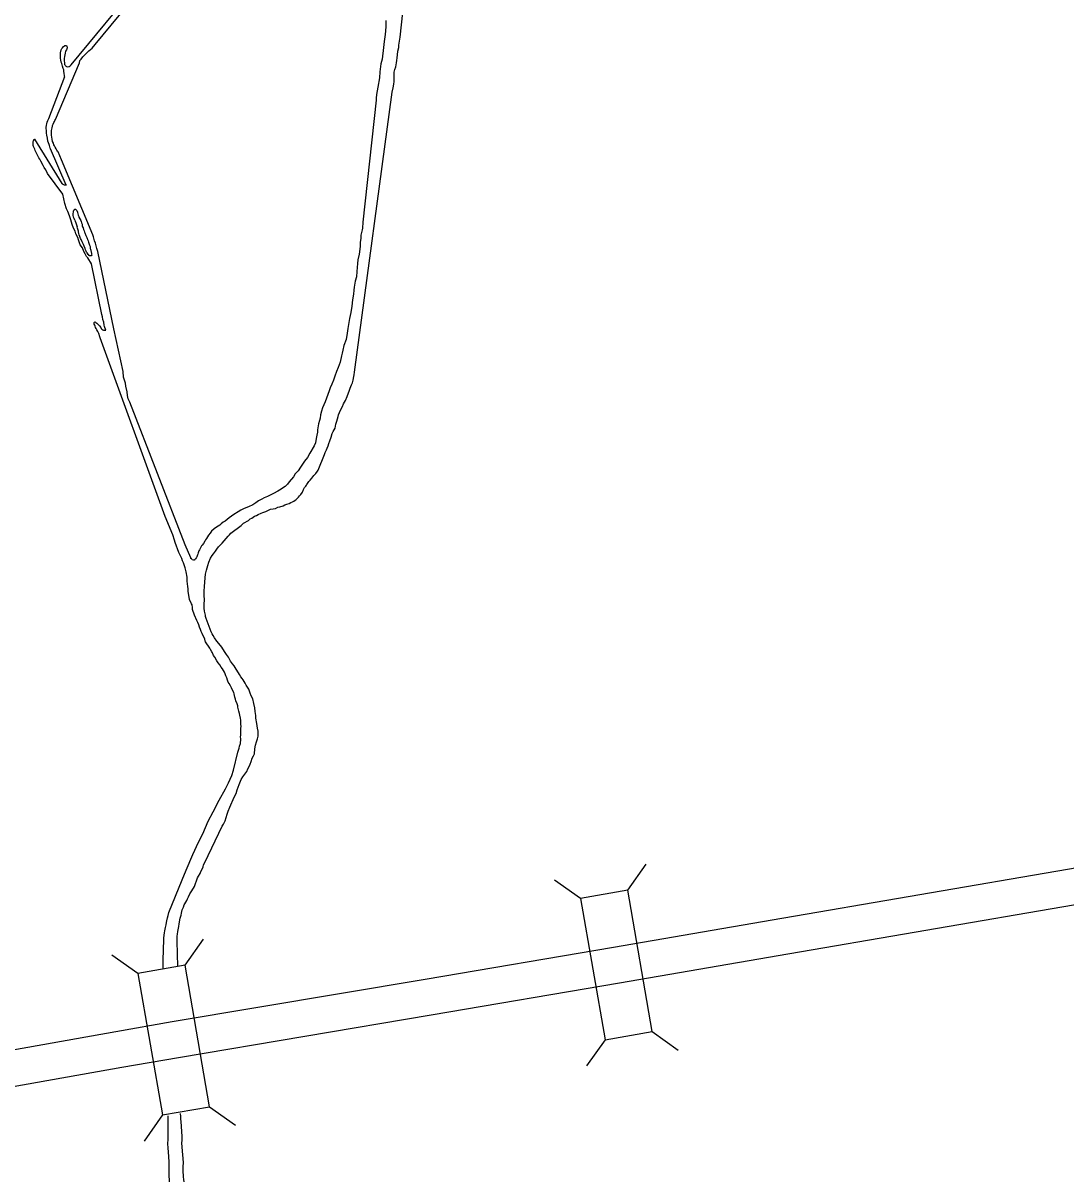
# Model space of a CAD drawing. Extents: x 1720274 to 1751788, y 372074 to 391887.
# Drawn here: x 1722222 to 1723587, y 385389 to 386894 of the extents above; entities that cross this region are included whole.
import ezdxf

# ---------------------------------------------------------------- set-up
doc = ezdxf.new("R2010")
doc.units = 0
for name, color, linetype in [('Level 15', 7, 'Continuous'), ('Level 20', 7, 'Continuous'), ('Level 9', 7, 'Continuous')]:
    doc.layers.add(name, color=color, linetype=linetype)

msp = doc.modelspace()

# ---------------------------------------------------------------- linework, layer by layer
at = {"layer": 'Level 15'}
for points in [[(1721720.5, 385257.5), (1721778.4, 385313.4), (1721946.3, 385472.8), (1721959, 385483.1), (1721986.2, 385499.5), (1722001.7, 385507.8), (1722018.2, 385514.2), (1722060.9, 385525), (1722081.7, 385528.9), (1722121.6, 385536.2), (1722125.2, 385536.4), (1722343.5, 385575), (1722417.6, 385587.9), (1722748.3, 385643.5), (1722994.5, 385685.3), (1723202.1, 385721.1), (1723588.5, 385787.4), (1723704, 385807.3)], [(1721753.4, 385223.4), (1721811.2, 385279.1), (1721977.7, 385437.2), (1721986.3, 385444.2), (1722009.7, 385458.3), (1722021.5, 385464.6), (1722032.6, 385468.9), (1722071.1, 385478.7), (1722090.3, 385482.3), (1722127.1, 385489), (1722130.5, 385489.2), (1722351.7, 385528.3), (1722425.5, 385541.1), (1722756.2, 385596.8), (1723002.5, 385638.6), (1723210.1, 385674.4), (1723596.5, 385740.7), (1723712, 385760.6)]]:
    msp.add_lwpolyline(points, dxfattribs=at)
at = {"layer": 'Level 20'}
for p, q in [((1723013.4, 385759.7), (1723037.4, 385793.8)), ((1722951.7, 385749.1), (1722917.6, 385773.1)), ((1722434.2, 385661.6), (1722458.2, 385695.7)), ((1722372.5, 385650.9), (1722338.4, 385674.9)), ((1723045.3, 385574.8), (1723079.4, 385550.7)), ((1722983.7, 385564.1), (1722959.6, 385530)), ((1722466.3, 385476.6), (1722500.4, 385452.6)), ((1722404.6, 385465.9), (1722380.6, 385431.8))]:
    msp.add_line(p, q, dxfattribs=at)
for points in [[(1723045.3, 385574.8), (1723013.4, 385759.7), (1722951.7, 385749.1), (1722983.7, 385564.1)], [(1722372.5, 385650.9), (1722404.6, 385465.9), (1722466.3, 385476.6), (1722434.2, 385661.6)]]:
    msp.add_lwpolyline(points, close=True, dxfattribs=at)
at = {"layer": 'Level 9'}
for points in [[(1722616.8, 386329.5), (1722617.6, 386332), (1722618.3, 386333.7), (1722619.3, 386335.8), (1722620.2, 386337.9), (1722621.6, 386341), (1722622.4, 386343.9), (1722623.7, 386347.4), (1722625.3, 386352.1), (1722626.8, 386356.9), (1722628.2, 386359.8), (1722630.4, 386363.8), (1722631.5, 386369.2), (1722632.9, 386373.2), (1722633.7, 386376), (1722634.5, 386379.4), (1722635, 386381.3), (1722636.1, 386384.5), (1722637.7, 386387.6), (1722640, 386392.3), (1722641.7, 386395.6), (1722644, 386400.3), (1722646.1, 386405.5), (1722648.1, 386410.2), (1722648.9, 386412.4), (1722650.2, 386416.2), (1722652, 386420.5), (1722653.3, 386423.4), (1722654.1, 386426.7), (1722655.1, 386431.5), (1722655.4, 386433.5), (1722655.9, 386437.2), (1722705.3, 386803.2), (1722706.6, 386809.1), (1722707.3, 386813.8), (1722707.9, 386817.4), (1722708, 386820.6), (1722708, 386824.3), (1722707.9, 386829.3), (1722708.8, 386832.9), (1722709.9, 386836.3), (1722710.9, 386841.5), (1722711.2, 386844.7), (1722711.8, 386848.2), (1722712.3, 386852.2), (1722712.8, 386856.9), (1722713.7, 386861.7), (1722714, 386864.7), (1722714.7, 386870.1), (1722715.7, 386875.1), (1722765.2, 387334.5)], [(1722434.6, 386211.2), (1722361.8, 386398), (1722360, 386402.5), (1722358.9, 386406.8), (1722358.5, 386411.7), (1722356.8, 386419), (1722356.2, 386422.8), (1722355.2, 386426.9), (1722353.9, 386430.6), (1722353.2, 386438.2), (1722341.3, 386493.9), (1722320.3, 386594.9), (1722318.7, 386599.1), (1722316.9, 386606), (1722316, 386609), (1722314.6, 386614), (1722313.9, 386615.5), (1722313.4, 386616.8), (1722272.8, 386714.9), (1722268.1, 386725.3), (1722267.3, 386726.4), (1722266.6, 386727.6), (1722265.7, 386729.3), (1722264.5, 386731.4), (1722263.5, 386733), (1722262.8, 386734.7), (1722262, 386736.7), (1722261, 386739), (1722260.3, 386741.9), (1722259.6, 386747.2), (1722259.5, 386748.3), (1722259.6, 386749.6), (1722259.4, 386751.3), (1722259.6, 386753.4), (1722259.8, 386754.8), (1722260.4, 386756.9), (1722260.7, 386758.8), (1722261, 386759.8), (1722261.7, 386761.6), (1722262.4, 386763.5), (1722263.3, 386765.2), (1722264.1, 386766.5), (1722264.9, 386767.8), (1722296, 386841.7), (1722296.8, 386844.9), (1722298.3, 386846.7), (1722300.7, 386849.4), (1722302.3, 386851.4), (1722305.8, 386854.7), (1722308.3, 386857.2), (1722312.7, 386861.1), (1722316.8, 386865.6), (1722381.5, 386944.4)], [(1722280.8, 386836.5), (1722280.9, 386836.5), (1722282.5, 386837), (1722283.9, 386837.9), (1722285.1, 386839.2), (1722375.4, 386948.7)], [(1722697, 386897.1), (1722696.8, 386889), (1722695.9, 386878.8), (1722694.6, 386869.4), (1722693.9, 386861.6), (1722691.9, 386846.4), (1722690.3, 386840.6), (1722689.2, 386830.1), (1722688.8, 386822.3), (1722686.6, 386810), (1722684.9, 386800.2), (1722684.3, 386795.5), (1722684.2, 386792.9), (1722666.9, 386633.3), (1722666.3, 386625.7), (1722666, 386623.4), (1722665.6, 386621.5), (1722664.3, 386616.5), (1722664, 386611.9), (1722663.3, 386607.1), (1722663.3, 386601.6), (1722661.8, 386591.3), (1722660.4, 386584), (1722659.8, 386579.5), (1722658.8, 386568.7), (1722658.4, 386562), (1722656.8, 386556.2), (1722655.6, 386548.5), (1722655.1, 386544.5), (1722654.6, 386539), (1722653.4, 386531.8), (1722652.3, 386523.3), (1722651.1, 386515.3), (1722649.3, 386507.4), (1722647.3, 386494.5), (1722646.2, 386488.3)], [(1722274.3, 386669.9), (1722254.4, 386697.1), (1722252.1, 386701.6), (1722250, 386705), (1722248.5, 386707.5), (1722245.8, 386713), (1722244.1, 386715.6), (1722242.9, 386717.6), (1722241, 386721.8), (1722239.4, 386724.6), (1722238.3, 386726.9), (1722237.9, 386728.7), (1722237, 386730.7), (1722236, 386732.5), (1722235.6, 386733.4), (1722235.4, 386735.3), (1722235.4, 386737.2), (1722235.5, 386738.7), (1722235.8, 386739.6), (1722236.2, 386740.3), (1722236.4, 386740.6), (1722236.5, 386741.1), (1722236.7, 386741.3), (1722236.8, 386741.6), (1722236.8, 386741.8), (1722237.1, 386741.9), (1722237.3, 386741.9), (1722273.1, 386683.8), (1722273.6, 386683.5), (1722274.1, 386683.4), (1722274.4, 386683.1), (1722275.2, 386682.7), (1722275.4, 386682.7), (1722276.3, 386682.3), (1722277.3, 386682.1), (1722278.1, 386682), (1722278.6, 386682.1), (1722278.9, 386681.9), (1722258.1, 386729.4), (1722257.9, 386730.3), (1722256.8, 386733.4), (1722256.3, 386735), (1722255.5, 386737), (1722254.9, 386739.2), (1722254.1, 386743), (1722253.4, 386747), (1722253, 386749.7), (1722252.9, 386752.1), (1722252.4, 386757.3), (1722252.8, 386760.2), (1722253.3, 386762.1), (1722254, 386764.2), (1722254.8, 386766.1), (1722256.1, 386768.9), (1722276.9, 386823.7), (1722276.7, 386823.7), (1722276.4, 386825.5), (1722276.2, 386827.2), (1722275.8, 386831.4), (1722275.5, 386832.5), (1722274.7, 386834.4), (1722273.9, 386837.2), (1722273, 386841), (1722272.4, 386842.4), (1722271.8, 386845.7), (1722271.4, 386847.2), (1722271.5, 386850.9), (1722271.1, 386851.8), (1722271.2, 386853.4), (1722271.3, 386855), (1722272.2, 386858.9), (1722273.1, 386860.3), (1722273.8, 386861.3), (1722274.7, 386862.6), (1722275.3, 386863), (1722276.4, 386863.8), (1722277, 386864.2), (1722277.3, 386864.2), (1722278.4, 386864.4), (1722278.9, 386864.4), (1722279.2, 386864.4), (1722279, 386864.4), (1722279.2, 386864.3), (1722279.6, 386863.4), (1722279.7, 386862.9), (1722280.1, 386862), (1722280.2, 386861.2), (1722279.7, 386860), (1722279, 386858.6), (1722278, 386857.1), (1722277.3, 386854.5), (1722277, 386852.3), (1722276.6, 386850), (1722276.1, 386847.3), (1722276.3, 386844.2), (1722276.4, 386841.9), (1722276.7, 386839.7), (1722277.8, 386838.2), (1722278.5, 386837.4), (1722279.2, 386837), (1722280.8, 386836.5)], [(1722483.1, 386049.1), (1722481.5, 386051.4), (1722479.6, 386054.6), (1722477.6, 386056.9), (1722475.7, 386059.8), (1722473, 386064.4), (1722471.6, 386066.9), (1722470.3, 386070), (1722469.1, 386071.7), (1722467.7, 386074.4), (1722466.8, 386076.5), (1722461.2, 386084.6), (1722460.6, 386086), (1722460.1, 386088), (1722459.5, 386089.2), (1722458.1, 386092.2), (1722456.5, 386095.3), (1722455.4, 386098.2), (1722454.5, 386100.7), (1722453.2, 386103.7), (1722452.1, 386106.9), (1722450.9, 386109.7), (1722449.6, 386112.5), (1722446.4, 386119.3), (1722444.2, 386127), (1722443.9, 386129.5), (1722443.4, 386133), (1722442.5, 386134.4), (1722440.2, 386139.9), (1722438.5, 386151), (1722438.2, 386154), (1722437.7, 386157.1), (1722437.4, 386160.3), (1722436.9, 386163.7), (1722436.9, 386166.9), (1722436.8, 386169.1), (1722435.6, 386176), (1722434.6, 386181.4), (1722433.3, 386185.1), (1722432, 386188), (1722431.1, 386190.7), (1722430, 386193.7), (1722426.1, 386201.5), (1722421.4, 386214.3), (1722420.4, 386217.7), (1722418.2, 386224.3), (1722408.4, 386248.4), (1722323.4, 386482.2), (1722322.9, 386483.6), (1722321.4, 386487.6), (1722320.3, 386490.3), (1722318.9, 386492.4), (1722317.9, 386494.1), (1722317.2, 386495.7), (1722316.6, 386497.5), (1722316.1, 386498.6), (1722315.4, 386499.8), (1722315.3, 386502.1), (1722315.6, 386502.2), (1722315.9, 386502.6), (1722316.5, 386502.9), (1722317.2, 386502.5), (1722317.5, 386502.3), (1722318.8, 386501.3), (1722319.8, 386500.2), (1722321.5, 386498.6), (1722322.3, 386497.7), (1722324, 386495.4), (1722324.5, 386494.4), (1722325.4, 386493.4), (1722326.5, 386492.5), (1722327.5, 386492.2), (1722328.1, 386492.1), (1722329.4, 386492), (1722330.5, 386492.1), (1722329, 386497), (1722328.6, 386498.6), (1722327.9, 386502.4), (1722326.9, 386506.1), (1722326.1, 386509.6), (1722325.6, 386512.6), (1722311.7, 386578.9), (1722307, 386586.5), (1722305.3, 386588.6), (1722303.6, 386592), (1722302, 386595.2), (1722299.9, 386599.6), (1722297, 386603.7), (1722296.3, 386606.4), (1722295, 386610.3), (1722293.8, 386613.5), (1722291.5, 386618.3), (1722290.4, 386621.5), (1722288.3, 386625.3), (1722286.4, 386630.4), (1722285, 386636.4), (1722283.2, 386641.7), (1722280.7, 386647.1), (1722279.2, 386650.8), (1722277.1, 386657.6), (1722274.3, 386669.9)], [(1722290.2, 386635.8), (1722289.3, 386638.2), (1722288.5, 386640.1), (1722288, 386642.3), (1722288, 386643.2), (1722288.1, 386644.8), (1722288.3, 386646.6), (1722288.5, 386648), (1722288.5, 386648.3), (1722289, 386649), (1722289.5, 386650.1), (1722289.8, 386650.3), (1722290, 386650.3), (1722290.1, 386650.5), (1722290.6, 386650.3), (1722291.3, 386650.2), (1722291.9, 386649.4), (1722292.8, 386648.4), (1722293.7, 386646.4), (1722293.7, 386646), (1722294.1, 386644.2), (1722294.3, 386642.7), (1722294.7, 386641.7), (1722295.1, 386640.7), (1722295.3, 386639.8)], [(1722290.2, 386635.8), (1722291.7, 386631.3), (1722293.1, 386627.3)], [(1722297.7, 386635.5), (1722298.4, 386634.2), (1722299, 386632.5), (1722299.5, 386630.8), (1722299.8, 386628.6), (1722300.2, 386627.3), (1722300.9, 386625.8), (1722301.3, 386623.6), (1722302.2, 386622.1), (1722302.7, 386620.3), (1722303.1, 386619.4), (1722303.6, 386618.3), (1722304, 386617.4), (1722304.4, 386616), (1722304.9, 386614.9), (1722305.8, 386613.4), (1722306.2, 386612), (1722306.5, 386611.3), (1722306.7, 386610.6), (1722307.4, 386608.8), (1722308, 386607.1), (1722308.5, 386605.7), (1722308.8, 386604.8), (1722309.3, 386603.2), (1722309.8, 386602.3), (1722310, 386601.7), (1722310.1, 386599.8), (1722310.2, 386598.8), (1722310.5, 386597.9), (1722310.9, 386596.8), (1722311.1, 386595.9), (1722311.3, 386595.2), (1722311.5, 386594.2), (1722311.9, 386593.4), (1722311.9, 386592.6), (1722312, 386591.3), (1722312.1, 386589.6), (1722311.9, 386589.6), (1722311.4, 386589.2), (1722311, 386589.2), (1722310.3, 386589.2), (1722309.9, 386589.2), (1722309.4, 386589.4), (1722308.7, 386589.7), (1722308, 386591), (1722307.4, 386591.4), (1722307.4, 386591.2), (1722306, 386593.1), (1722305.5, 386594), (1722304.8, 386595.6), (1722304.1, 386597.1), (1722303.7, 386599.1), (1722302.4, 386601.8), (1722301.5, 386604.1), (1722299.6, 386607.5), (1722298.5, 386610.5), (1722297.6, 386612.2), (1722296.7, 386614.5), (1722295.8, 386617), (1722295.3, 386618.4), (1722295, 386620.6), (1722294.8, 386621.8), (1722293.8, 386624.3), (1722293.6, 386625.6), (1722293.1, 386627.3)], [(1722295.3, 386639.8), (1722297.7, 386635.5)], [(1722646.2, 386488.3), (1722644.8, 386479.9), (1722642.1, 386472), (1722640.7, 386465.9), (1722639.8, 386462.1), (1722639, 386458.6), (1722637.2, 386450.2), (1722634.7, 386443.4), (1722632.4, 386438.1), (1722630.2, 386431.8), (1722628.3, 386426.9), (1722626.2, 386421.6), (1722624.2, 386416.9), (1722622.8, 386413), (1722617.7, 386398.2), (1722615.9, 386394.6), (1722614, 386390.4), (1722612.8, 386386.2), (1722611.6, 386381.2), (1722610.8, 386377), (1722610, 386373.8), (1722608.9, 386369.5), (1722607.7, 386362), (1722607.4, 386358.9), (1722606.8, 386354.9), (1722605.9, 386350.6), (1722604.8, 386345), (1722603, 386340.8), (1722597.6, 386331.5), (1722594.3, 386325.8), (1722590.5, 386321), (1722587.2, 386315.7), (1722585.4, 386312.9), (1722582.2, 386308.3), (1722578.3, 386304.2), (1722576.1, 386300.4), (1722570.6, 386293.8), (1722568.4, 386290.8), (1722567, 386289.5), (1722565.2, 386287.6), (1722561.9, 386285.4), (1722560, 386284.2), (1722555.7, 386281.8), (1722549.9, 386278.6), (1722545.6, 386276.3), (1722542.3, 386274.6), (1722537.9, 386272.8), (1722534.5, 386271), (1722530.3, 386268.9), (1722527, 386266.5), (1722522.8, 386263.7), (1722517.3, 386261.1), (1722511.5, 386259), (1722507.1, 386256.6), (1722503.7, 386254.4), (1722498.2, 386251.1), (1722492.1, 386246.6), (1722489.5, 386244.7), (1722486.9, 386242.4), (1722484.2, 386241), (1722481.7, 386239), (1722479.8, 386237.3), (1722475.3, 386234.5), (1722472.3, 386232.3), (1722469, 386229.1), (1722466.9, 386226.6), (1722465, 386224), (1722463.6, 386222), (1722462.2, 386219.6), (1722461, 386217.9), (1722460, 386216.1), (1722458.2, 386213.3), (1722456.8, 386210.9), (1722455.9, 386209.9), (1722454.8, 386208.4), (1722453, 386205), (1722452.1, 386203.5), (1722451.3, 386201.1), (1722450.9, 386199.3), (1722450.6, 386198.2), (1722450.2, 386196.9), (1722449.6, 386195.8), (1722449.1, 386194.9), (1722448.8, 386194.3), (1722448.2, 386193.3), (1722447.4, 386192.6), (1722446.4, 386191.6), (1722446.4, 386191.5), (1722445.3, 386191.3), (1722443.4, 386192), (1722443, 386192.7), (1722443, 386193), (1722442.5, 386193.3), (1722442, 386193.6), (1722442, 386193.9), (1722441.8, 386194.3), (1722434.6, 386211.2)], [(1722524.4, 386003.8), (1722522.7, 386009.9), (1722520.9, 386014.1), (1722519.5, 386017.5), (1722517.8, 386022.6), (1722514.2, 386028.1), (1722513, 386030.3), (1722511.4, 386032.6), (1722510.2, 386034.8), (1722508.8, 386036.7), (1722507.1, 386039), (1722505.6, 386041.8), (1722499.6, 386051), (1722498.5, 386053.2), (1722496.5, 386055.6), (1722493.9, 386059.4), (1722491, 386064.5), (1722488.4, 386068.2), (1722485.7, 386071.9), (1722482.2, 386077.6), (1722478.5, 386082.3), (1722476, 386085.6), (1722472.9, 386089.6), (1722471, 386092.8), (1722469.7, 386095), (1722468.4, 386097.6), (1722462, 386114.9), (1722461.2, 386117.7), (1722461, 386119.6), (1722459.8, 386124.6), (1722459.4, 386128.7), (1722459.3, 386133.6), (1722459.5, 386140), (1722459.4, 386144.6), (1722459.1, 386150.9), (1722459.7, 386157.1), (1722460.2, 386162.5), (1722460.5, 386168.3), (1722460.9, 386173), (1722462.2, 386178.3), (1722464.1, 386184.5), (1722465.2, 386188.8), (1722467.6, 386194), (1722469.6, 386197.3), (1722471.4, 386199.7), (1722474.2, 386203.2), (1722475.7, 386205.8), (1722478.1, 386208.6), (1722480.6, 386211.5), (1722482.7, 386213.8), (1722485.4, 386216.8), (1722487.9, 386219.8), (1722490.8, 386222.9), (1722492.4, 386224.4), (1722494.1, 386226.6), (1722507.6, 386236.8), (1722509, 386238.1), (1722510.8, 386239.8), (1722517.1, 386243.3), (1722519.5, 386245.2), (1722521.8, 386246.4), (1722525, 386248.8), (1722527.5, 386249.9), (1722529.8, 386250.9), (1722533.7, 386252.9), (1722535.8, 386253.6), (1722539.9, 386254.9), (1722541.7, 386256), (1722544.3, 386257.2), (1722546.2, 386258), (1722549.3, 386258.6), (1722552.5, 386259.1), (1722555.7, 386260.5), (1722558.2, 386261.3), (1722562.4, 386262.6), (1722564.9, 386263.7), (1722567.2, 386264.6), (1722570.3, 386265.5), (1722572.6, 386266.6), (1722574.9, 386267.5), (1722576.6, 386268.6), (1722578.5, 386269.8), (1722579.7, 386270.6), (1722581.6, 386272.8), (1722582.5, 386273.8), (1722583.9, 386275.3), (1722585.8, 386277.4), (1722587.9, 386280.2), (1722589.3, 386283.8), (1722590.7, 386286.3), (1722592.2, 386288.1), (1722593, 386289.4), (1722593.5, 386290.5), (1722596.3, 386294.3), (1722598, 386296.1), (1722600.2, 386298.6), (1722602.7, 386302.1), (1722605.4, 386304.9), (1722607.5, 386307.9), (1722608.4, 386308.9), (1722616.8, 386329.5)], [(1722405.7, 385656.5), (1722405.7, 385658.5), (1722405.7, 385670.1), (1722405.9, 385679.9), (1722406.4, 385696.9), (1722406.8, 385701.1), (1722407.5, 385703.9), (1722407.6, 385706.8), (1722408.2, 385708.7), (1722408.8, 385711.1), (1722409.5, 385714.5), (1722409.8, 385717.4), (1722410.3, 385719.6), (1722411.2, 385723.8), (1722412, 385726.9), (1722413.2, 385730.6), (1722430.3, 385773.3), (1722435.5, 385785.8), (1722444.6, 385806.5), (1722451.8, 385822.4), (1722457.3, 385833.7), (1722464.3, 385850), (1722471, 385862.4), (1722478.7, 385877.4), (1722487, 385892.4), (1722491.3, 385900.3), (1722495.4, 385909.7), (1722497.6, 385916.6), (1722503.5, 385940.1), (1722505.1, 385945.7), (1722505.6, 385948.1), (1722506.7, 385951.6), (1722506.8, 385953.1), (1722507, 385955.8), (1722507, 385958), (1722506.9, 385960.1), (1722507.1, 385962.9), (1722507.3, 385965.5), (1722507.3, 385967.5), (1722507.4, 385971.5), (1722507.5, 385974), (1722507.3, 385976.9), (1722507.4, 385978.9), (1722507, 385982.1), (1722506.6, 385984.8), (1722505.8, 385988.5), (1722505.5, 385990.9), (1722504.6, 385993.7), (1722503.5, 385999.2), (1722503.2, 386000.9), (1722502.5, 386003.6), (1722500.8, 386007.5), (1722500.2, 386009.8), (1722499.5, 386012.3), (1722498.5, 386016.7), (1722497.9, 386018.4), (1722496.5, 386021.4), (1722495.2, 386024.2), (1722493.5, 386027.1), (1722491.9, 386030), (1722490.7, 386032), (1722489.8, 386034.5), (1722488.7, 386037.3), (1722487.6, 386040.1), (1722486.7, 386042.7), (1722485.7, 386044.8), (1722484.4, 386046.9), (1722483.1, 386049.1)], [(1722424.8, 385660.1), (1722423.8, 385693.2), (1722423.9, 385695.7), (1722424, 385699.7), (1722424.3, 385702.4), (1722424.6, 385705.6), (1722426.2, 385712.2), (1722426.6, 385716), (1722428, 385723.1), (1722429, 385727.1), (1722429.5, 385729.8), (1722430.4, 385734), (1722430.9, 385735), (1722432, 385737.7), (1722433.3, 385740.6), (1722434, 385741.8), (1722436.6, 385746.5), (1722437.4, 385748.5), (1722438.9, 385750.9), (1722440.7, 385755.1), (1722443.1, 385759), (1722446.4, 385764.8), (1722450.7, 385776.1), (1722452, 385778.2), (1722454.2, 385781.8), (1722455, 385784.2), (1722456.5, 385787.5), (1722457.9, 385790.4), (1722458.5, 385793.1), (1722460.3, 385795.8), (1722482.8, 385843.4), (1722484.6, 385846.3), (1722486.6, 385850.6), (1722489.5, 385859.3), (1722490.8, 385863), (1722492.8, 385868.5), (1722498.6, 385881.6), (1722500.9, 385886.3), (1722502.5, 385890.9), (1722505.2, 385898), (1722507.8, 385904.6), (1722510, 385908.2), (1722515.1, 385915), (1722516.5, 385918.4), (1722518.5, 385922.6), (1722519.3, 385924.7), (1722520.7, 385927.9), (1722522.2, 385932.5), (1722523.6, 385935.7), (1722524.9, 385938.3), (1722525.4, 385944.7), (1722526.6, 385949.6), (1722527.9, 385953.7), (1722529.2, 385957.6), (1722530.1, 385961.1), (1722530.1, 385967.7), (1722529.2, 385971.7), (1722528.1, 385977.8), (1722527, 385984.9), (1722527, 385988.4), (1722526.1, 385993.4), (1722525.7, 385998.1), (1722524.4, 386003.8)], [(1722421.3, 385270.2), (1722422.3, 385277.8), (1722422.7, 385279), (1722422.7, 385279.3), (1722422.5, 385280.5), (1722422.6, 385282.3), (1722422.2, 385285.4), (1722416, 385348.7), (1722416.1, 385356), (1722415, 385364.2), (1722414.5, 385371.2), (1722413.4, 385387.7), (1722413.3, 385397.4), (1722413.3, 385404.2), (1722412.9, 385411.7), (1722412.1, 385422.7), (1722411.8, 385428.1), (1722412.3, 385434.1), (1722412.1, 385439.7), (1722412.2, 385444.9), (1722412.3, 385449.7), (1722412.2, 385454.4), (1722412.1, 385464.9)], [(1722444.1, 385271.5), (1722445.3, 385282.7), (1722437.2, 385344.4), (1722436.3, 385347.7), (1722436.6, 385357.1), (1722435.2, 385365.4), (1722434.7, 385369.2), (1722434, 385374.1), (1722432.5, 385381.1), (1722432.1, 385385.5), (1722431.9, 385393), (1722431.6, 385398.2), (1722432.2, 385403.6), (1722430.5, 385423.8), (1722430.2, 385429.5), (1722430.5, 385432.5), (1722430.4, 385437.6), (1722429.2, 385457.4), (1722428.9, 385460.5), (1722428.6, 385464), (1722428.4, 385467.8)]]:
    msp.add_lwpolyline(points, dxfattribs=at)

doc.saveas('drawing.dxf')
